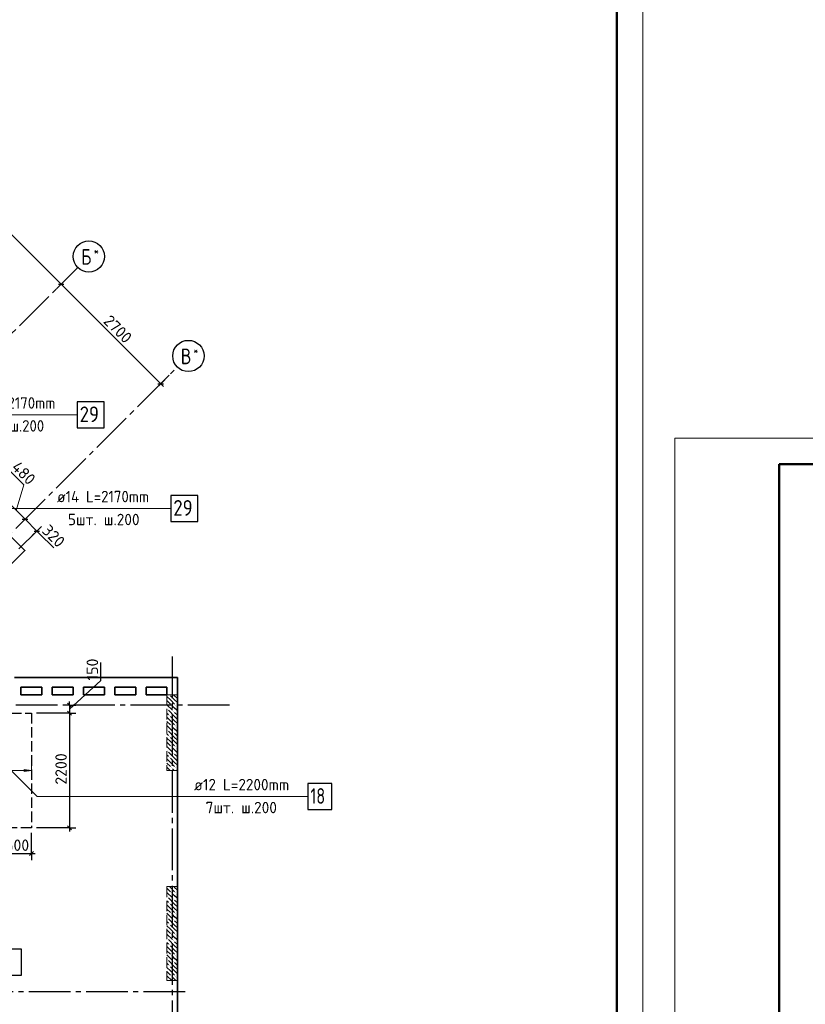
# Model space of a CAD drawing. Header units: millimetres. Extents: x 40580 to 1930067, y -240640 to 81020.
# Tile 266 of 656: x 789199 to 804263, y -221496 to -202605. Entities that reach past the tile are written whole.
import ezdxf

# ---------------------------------------------------------------- set-up
doc = ezdxf.new("R2010")
doc.units = ezdxf.units.MM
for name, pattern in [('______2', [270, 200, -70]), ('______5', [1100, 800, -100, 100, -100]), ('CENTER', [2, 1.25, -0.25, 0.25, -0.25])]:
    doc.linetypes.add(name, pattern=pattern)
for name, color, linetype, lineweight in [('Standard', 7, 'Continuous', 25), ('ДОП Верх по У', 7, 'Continuous', 25), ('ЖБ Перекрытие верхний уровень', 7, 'Continuous', 35), ('ОСИ', 7, 'CENTER', 15), ('Позиционная метка номер позиции', 7, 'Continuous', 13), ('Примечания', 7, 'Continuous', 13)]:
    doc.layers.add(name, color=color, linetype=linetype, lineweight=lineweight)
doc.layers.add('ЖБ Пилон', color=7, linetype='______2', lineweight=13, true_color=0xa0a0a0)
doc.styles.add('ISOCPEUR', font='isocpeur.ttf')

msp = doc.modelspace()

# ---------------------------------------------------------------- hatches: boundary and pattern name
at = {"layer": 'ДОП Верх по У', "linetype": 'Continuous', "lineweight": 13, "transparency": 33554687}
msp.add_hatch(color=7, dxfattribs=at).paths.add_polyline_path([(789283.2, -217028.6), (789423.2, -217008.6), (789283.2, -216988.6)])
at = {"layer": 'ЖБ Пилон', "linetype": 'Continuous', "lineweight": -3, "transparency": 33554687}
for points in [[(792073.6, -215558.6), (792070.2, -215562), (792066.8, -215558.6)], [(792023.7, -215835.5), (792030.2, -215829), (792036.7, -215835.5), (792030.2, -215842)], [(792103.7, -215755.5), (792110.2, -215749), (792116.7, -215755.5), (792110.2, -215762)], [(792143.7, -215875.5), (792150.2, -215869), (792156.7, -215875.5), (792150.2, -215882)], [(792183.7, -215755.5), (792190.2, -215749), (792196.7, -215755.5), (792190.2, -215762)], [(792063.7, -215955.5), (792070.2, -215949), (792076.7, -215955.5), (792070.2, -215962)], [(792023.7, -216235.5), (792030.2, -216229), (792036.7, -216235.5), (792030.2, -216242)], [(792103.7, -216155.5), (792110.2, -216149), (792116.7, -216155.5), (792110.2, -216162)], [(792143.7, -216275.5), (792150.2, -216269), (792156.7, -216275.5), (792150.2, -216282)], [(792183.7, -216155.5), (792190.2, -216149), (792196.7, -216155.5), (792190.2, -216162)], [(792063.7, -216355.5), (792070.2, -216349), (792076.7, -216355.5), (792070.2, -216362)], [(792023.7, -216635.5), (792030.2, -216629), (792036.7, -216635.5), (792030.2, -216642)], [(792103.7, -216555.5), (792110.2, -216549), (792116.7, -216555.5), (792110.2, -216562)], [(792143.7, -216675.5), (792150.2, -216669), (792156.7, -216675.5), (792150.2, -216682)], [(792183.7, -216555.5), (792190.2, -216549), (792196.7, -216555.5), (792190.2, -216562)], [(792063.7, -216755.5), (792070.2, -216749), (792076.7, -216755.5), (792070.2, -216762)], [(792103.7, -216955.5), (792110.2, -216949), (792116.7, -216955.5), (792110.2, -216962)], [(792183.7, -216955.5), (792190.2, -216949), (792196.7, -216955.5), (792190.2, -216962)], [(792023.7, -219435.5), (792030.2, -219429), (792036.7, -219435.5), (792030.2, -219442)], [(792103.7, -219355.5), (792110.2, -219349), (792116.7, -219355.5), (792110.2, -219362)], [(792143.7, -219475.5), (792150.2, -219469), (792156.7, -219475.5), (792150.2, -219482)], [(792183.7, -219355.5), (792190.2, -219349), (792196.7, -219355.5), (792190.2, -219362)], [(792063.7, -219555.5), (792070.2, -219549), (792076.7, -219555.5), (792070.2, -219562)], [(792023.7, -219835.5), (792030.2, -219829), (792036.7, -219835.5), (792030.2, -219842)], [(792103.7, -219755.5), (792110.2, -219749), (792116.7, -219755.5), (792110.2, -219762)], [(792143.7, -219875.5), (792150.2, -219869), (792156.7, -219875.5), (792150.2, -219882)], [(792183.7, -219755.5), (792190.2, -219749), (792196.7, -219755.5), (792190.2, -219762)], [(792063.7, -219955.5), (792070.2, -219949), (792076.7, -219955.5), (792070.2, -219962)], [(792023.7, -220235.5), (792030.2, -220229), (792036.7, -220235.5), (792030.2, -220242)], [(792103.7, -220155.5), (792110.2, -220149), (792116.7, -220155.5), (792110.2, -220162)], [(792143.7, -220275.5), (792150.2, -220269), (792156.7, -220275.5), (792150.2, -220282)], [(792183.7, -220155.5), (792190.2, -220149), (792196.7, -220155.5), (792190.2, -220162)], [(792063.7, -220355.5), (792070.2, -220349), (792076.7, -220355.5), (792070.2, -220362)], [(792023.7, -220635.5), (792030.2, -220629), (792036.7, -220635.5), (792030.2, -220642)], [(792103.7, -220555.5), (792110.2, -220549), (792116.7, -220555.5), (792110.2, -220562)], [(792183.7, -220555.5), (792190.2, -220549), (792196.7, -220555.5), (792190.2, -220562)], [(792063.7, -220755.5), (792070.2, -220749), (792076.7, -220755.5), (792070.2, -220762)], [(792143.7, -220675.5), (792150.2, -220669), (792156.7, -220675.5), (792150.2, -220682)], [(792023.7, -221035.5), (792030.2, -221029), (792036.7, -221035.5), (792033.6, -221038.6), (792026.8, -221038.6)], [(792103.7, -220955.5), (792110.2, -220949), (792116.7, -220955.5), (792110.2, -220962)], [(792183.7, -220955.5), (792190.2, -220949), (792196.7, -220955.5), (792190.2, -220962)]]:
    msp.add_hatch(color=7, dxfattribs=at).paths.add_polyline_path(points, flags=16)

# ---------------------------------------------------------------- linework, layer by layer
at = {"layer": 'Standard', "color": 7, "linetype": 'Continuous', "lineweight": -3, "transparency": 33554687}
for p, q in [((787001.6, -204688.1), (789992.7, -207679.1)), ((789992.7, -207679.1), (791901.9, -209588.3)), ((791901.9, -209588.3), (791954.9, -209641.4)), ((790752.1, -215283.6), (790752.1, -214939.5)), ((790152.1, -215833.6), (790752.1, -215283.6)), ((790152.1, -215758.6), (790152.1, -215683.6)), ((790152.1, -215758.6), (790152.1, -215908.6)), ((790152.1, -218108.6), (790152.1, -218183.6)), ((788823.2, -218603), (789423.2, -218603)), ((789423.2, -218603), (789498.2, -218603))]:
    msp.add_line(p, q, dxfattribs=at)
at = {"layer": 'Standard', "color": 251, "linetype": 'Continuous', "lineweight": -3, "true_color": 0x656565, "transparency": 33554687}
for p, q in [((789992.7, -207679.1), (790081.1, -207590.8)), ((789992.7, -207679.1), (789904.3, -207767.5)), ((791901.9, -209588.3), (792064.9, -209425.3)), ((791901.9, -209588.3), (791990.3, -209499.9)), ((791901.9, -209588.3), (791813.5, -209676.7)), ((789301.5, -212188.7), (789389.9, -212100.3)), ((789301.5, -212188.7), (789213.1, -212277.1)), ((789301.5, -212188.7), (789334.2, -212156.1)), ((789527.8, -212415), (789616.2, -212326.6)), ((789527.8, -212415), (789184.4, -212758.4)), ((789527.8, -212415), (789439.4, -212503.4)), ((790152.1, -215908.6), (789523.2, -215908.6)), ((790152.1, -215758.6), (790027.1, -215758.6)), ((790152.1, -215908.6), (790027.1, -215908.6)), ((790152.1, -215758.6), (790277.1, -215758.6)), ((790152.1, -215758.6), (790152.1, -215758.6)), ((790152.1, -215908.6), (790277.1, -215908.6)), ((790152.1, -218108.6), (789523.2, -218108.6)), ((790152.1, -218108.6), (790027.1, -218108.6)), ((790152.1, -218108.6), (790277.1, -218108.6)), ((789423.2, -218603), (789423.2, -218208.6)), ((789423.2, -218603), (789423.2, -218478)), ((789423.2, -218603), (789423.2, -218728))]:
    msp.add_line(p, q, dxfattribs=at)
at = {"layer": 'Standard', "color": 7, "linetype": 'Continuous', "lineweight": 25, "transparency": 33554687}
for p, q in [((789939.7, -207679.1), (790045.7, -207679.1)), ((791848.9, -209588.3), (791954.9, -209588.3)), ((789248.5, -212188.7), (789354.6, -212188.7)), ((789474.8, -212415), (789580.8, -212415)), ((790114.6, -215721.1), (790189.6, -215796.1)), ((790114.6, -215871.1), (790189.6, -215946.1)), ((790114.6, -218071.1), (790189.6, -218146.1)), ((789385.7, -218640.5), (789460.7, -218565.5))]:
    msp.add_line(p, q, dxfattribs=at)
at = {"layer": 'Standard', "color": 7, "linetype": 'Continuous', "lineweight": 13, "transparency": 33554687}
for p, q in [((789279.7, -211531.7), (788992.2, -211244.2)), ((789131.8, -212019), (789279.7, -211531.7)), ((788962.1, -211849.3), (789301.5, -212188.7)), ((789301.5, -212188.7), (789527.8, -212415)), ((789527.8, -212415), (789580.8, -212468)), ((789575, -212462.2), (789851.5, -212738.6))]:
    msp.add_line(p, q, dxfattribs=at)
for points in [[(759149.2, -240288.6), (801149.2, -240288.6), (801149.2, -180888.6), (759149.2, -180888.6), (759149.2, -240288.6)], [(801762.7, -240239), (843762.7, -240239), (843762.7, -210634.9), (801762.7, -210634.9), (801762.7, -240239)]]:
    msp.add_lwpolyline(points, close=True, dxfattribs=at)
at = {"layer": 'Standard', "color": 7, "linetype": 'Continuous', "lineweight": 50, "transparency": 33554687}
for points in [[(761149.2, -181388.6), (800649.2, -181388.6), (800649.2, -239788.6), (761149.2, -239788.6), (761149.2, -181388.6)], [(803762.7, -211134.9), (843262.7, -211134.9), (843262.7, -239739), (803762.7, -239739), (803762.7, -211134.9)]]:
    msp.add_lwpolyline(points, close=True, dxfattribs=at)
at = {"layer": 'Standard', "color": 251, "linetype": 'Continuous', "lineweight": -3, "true_color": 0x656565, "transparency": 33554687}
msp.add_lwpolyline([(789992.7, -207679.1), (790004.7, -207667.1), (790004.7, -207667.1), (790155.7, -207516.1)], dxfattribs=at)
at = {"layer": 'Standard', "color": 7, "linetype": 'Continuous', "lineweight": -3, "transparency": 33554687}
msp.add_lwpolyline([(790152.1, -215908.6), (790152.1, -217262.3), (790152.1, -217262.3), (790152.1, -218108.6)], dxfattribs=at)
at = {"layer": 'ДОП Верх по У', "color": 7, "linetype": 'Continuous', "lineweight": 13, "transparency": 33554687}
for p, q in [((788098.3, -210185.5), (790162.3, -210185.5)), ((789894.3, -211981.5), (791958.3, -211981.5)), ((792523.2, -217508.6), (794609.2, -217508.6))]:
    msp.add_line(p, q, dxfattribs=at)
at = {"layer": 'ДОП Верх по У', "color": 251, "linetype": 'Continuous', "lineweight": 13, "true_color": 0x494949, "transparency": 33554687}
for p, q in [((789053.2, -217008.6), (789283.2, -217008.6)), ((789423.2, -217008.6), (789283.2, -216988.6)), ((789283.2, -216988.6), (789283.2, -217028.6)), ((789283.2, -217028.6), (789423.2, -217008.6)), ((789423.2, -217008.6), (789423.2, -216908.6)), ((789423.2, -217008.6), (789423.2, -217108.6)), ((789423.2, -217008.6), (789423.2, -217008.6))]:
    msp.add_line(p, q, dxfattribs=at)
at = {"layer": 'ДОП Верх по У', "color": 7, "linetype": 'Continuous', "lineweight": 25, "transparency": 33554687}
for points in [[(790298.3, -210435.5), (790818.3, -210435.5), (790818.3, -209935.5), (790298.3, -209935.5), (790298.3, -210435.5)], [(792094.3, -212231.5), (792614.3, -212231.5), (792614.3, -211731.5), (792094.3, -211731.5), (792094.3, -212231.5)], [(794723.2, -217758.6), (795183.2, -217758.6), (795183.2, -217258.6), (794723.2, -217258.6), (794723.2, -217758.6)], [(788773.2, -220938.6), (789233.2, -220938.6), (789233.2, -220438.6), (788773.2, -220438.6), (788773.2, -220938.6)]]:
    msp.add_lwpolyline(points, dxfattribs=at)
at = {"layer": 'ЖБ Перекрытие верхний уровень', "transparency": 33554687}
for p, q in [((792223.2, -215228.6), (789096.3, -215228.6)), ((792223.2, -230188.6), (792223.2, -215228.6)), ((789223.2, -215558.6), (789223.2, -215408.6)), ((789223.2, -215408.6), (789623.2, -215408.6)), ((789623.2, -215408.6), (789623.2, -215558.6)), ((789823.2, -215558.6), (789823.2, -215408.6)), ((789823.2, -215408.6), (790223.2, -215408.6)), ((790223.2, -215408.6), (790223.2, -215558.6)), ((790423.2, -215558.6), (790423.2, -215408.6)), ((790423.2, -215408.6), (790823.2, -215408.6)), ((790823.2, -215408.6), (790823.2, -215558.6)), ((791023.2, -215558.6), (791023.2, -215408.6)), ((791023.2, -215408.6), (791423.2, -215408.6)), ((791423.2, -215408.6), (791423.2, -215558.6)), ((791623.2, -215558.6), (791623.2, -215408.6)), ((791623.2, -215408.6), (792023.2, -215408.6)), ((792023.2, -215408.6), (792023.2, -215558.6)), ((789623.2, -215558.6), (789223.2, -215558.6)), ((790223.2, -215558.6), (789823.2, -215558.6)), ((790823.2, -215558.6), (790423.2, -215558.6)), ((791423.2, -215558.6), (791023.2, -215558.6)), ((792023.2, -215558.6), (791623.2, -215558.6))]:
    msp.add_line(p, q, dxfattribs=at)
at = {"layer": 'ЖБ Перекрытие верхний уровень', "transparency": 33554687, "extrusion": (0, 0, -1)}
msp.add_lwpolyline([(-782481.7, -208614.1), (-783804, -207291.8), (-789298.3, -212786), (-787976, -214108.3)], dxfattribs=at)
at = {"layer": 'ЖБ Пилон', "color": 253, "linetype": '______2', "lineweight": 13, "true_color": 0xa0a0a0, "transparency": 33554687}
for p, q in [((792023.2, -215558.6), (792023.2, -217008.6)), ((792223.2, -215558.6), (792023.2, -215558.6)), ((792223.2, -217008.6), (792223.2, -215558.6)), ((792023.2, -217008.6), (792223.2, -217008.6)), ((792023.2, -219238.6), (792023.2, -221038.6)), ((792223.2, -219238.6), (792023.2, -219238.6)), ((792223.2, -221038.6), (792223.2, -219238.6)), ((792023.2, -221038.6), (792223.2, -221038.6))]:
    msp.add_line(p, q, dxfattribs=at)
at = {"layer": 'ЖБ Пилон', "color": 9, "linetype": 'Continuous', "lineweight": -3, "true_color": 0xc7c7c7, "transparency": 33554687}
for p, q in [((792090.2, -215655.5), (792023.2, -215588.5)), ((792023.2, -215668.5), (792090.2, -215735.5)), ((792090.2, -215575.5), (792170.2, -215655.5)), ((792090.2, -215655.5), (792170.2, -215735.5)), ((792170.2, -215575.5), (792153.3, -215558.6)), ((792170.2, -215575.5), (792223.2, -215628.5)), ((792170.2, -215655.5), (792223.2, -215708.5)), ((792023.2, -215748.5), (792130.2, -215855.5)), ((792023.2, -215908.5), (792050.2, -215935.5)), ((792170.2, -215975.5), (792050.2, -215855.5)), ((792170.2, -215815.5), (792130.2, -215775.5)), ((792210.2, -215855.5), (792170.2, -215815.5)), ((792170.2, -215895.5), (792223.2, -215948.5)), ((792210.2, -215775.5), (792223.2, -215788.5)), ((792090.2, -216055.5), (792023.2, -215988.5)), ((792023.2, -216068.5), (792090.2, -216135.5)), ((792090.2, -215975.5), (792170.2, -216055.5)), ((792090.2, -216055.5), (792170.2, -216135.5)), ((792170.2, -215975.5), (792223.2, -216028.5)), ((792170.2, -216055.5), (792223.2, -216108.5)), ((792023.2, -216148.5), (792130.2, -216255.5)), ((792170.2, -216375.5), (792050.2, -216255.5)), ((792170.2, -216215.5), (792130.2, -216175.5)), ((792210.2, -216255.5), (792170.2, -216215.5)), ((792170.2, -216295.5), (792223.2, -216348.5)), ((792210.2, -216175.5), (792223.2, -216188.5)), ((792023.2, -216308.5), (792050.2, -216335.5)), ((792090.2, -216455.5), (792023.2, -216388.5)), ((792023.2, -216468.5), (792090.2, -216535.5)), ((792090.2, -216375.5), (792170.2, -216455.5)), ((792090.2, -216455.5), (792170.2, -216535.5)), ((792170.2, -216375.5), (792223.2, -216428.5)), ((792170.2, -216455.5), (792223.2, -216508.5)), ((792023.2, -216548.5), (792130.2, -216655.5)), ((792170.2, -216775.5), (792050.2, -216655.5)), ((792170.2, -216615.5), (792130.2, -216575.5)), ((792210.2, -216655.5), (792170.2, -216615.5)), ((792210.2, -216575.5), (792223.2, -216588.5)), ((792023.2, -216708.5), (792050.2, -216735.5)), ((792090.2, -216855.5), (792023.2, -216788.5)), ((792023.2, -216868.5), (792090.2, -216935.5)), ((792090.2, -216775.5), (792170.2, -216855.5)), ((792090.2, -216855.5), (792170.2, -216935.5)), ((792170.2, -216695.5), (792223.2, -216748.5)), ((792170.2, -216775.5), (792223.2, -216828.5)), ((792170.2, -216855.5), (792223.2, -216908.5)), ((792023.2, -216948.5), (792083.3, -217008.6)), ((792163.3, -217008.6), (792130.2, -216975.5)), ((792210.2, -216975.5), (792223.2, -216988.5)), ((792023.2, -219268.5), (792090.2, -219335.5)), ((792090.2, -219255.5), (792073.3, -219238.6)), ((792090.2, -219255.5), (792170.2, -219335.5)), ((792153.3, -219238.6), (792170.2, -219255.5)), ((792170.2, -219255.5), (792223.2, -219308.5)), ((792023.2, -219348.5), (792130.2, -219455.5)), ((792023.2, -219508.5), (792050.2, -219535.5)), ((792170.2, -219575.5), (792050.2, -219455.5)), ((792170.2, -219415.5), (792130.2, -219375.5)), ((792210.2, -219455.5), (792170.2, -219415.5)), ((792170.2, -219495.5), (792223.2, -219548.5)), ((792210.2, -219375.5), (792223.2, -219388.5)), ((792090.2, -219655.5), (792023.2, -219588.5)), ((792023.2, -219668.5), (792090.2, -219735.5)), ((792090.2, -219575.5), (792170.2, -219655.5)), ((792090.2, -219655.5), (792170.2, -219735.5)), ((792170.2, -219575.5), (792223.2, -219628.5)), ((792170.2, -219655.5), (792223.2, -219708.5)), ((792023.2, -219748.5), (792130.2, -219855.5)), ((792170.2, -219975.5), (792050.2, -219855.5)), ((792170.2, -219815.5), (792130.2, -219775.5)), ((792210.2, -219855.5), (792170.2, -219815.5)), ((792170.2, -219895.5), (792223.2, -219948.5)), ((792210.2, -219775.5), (792223.2, -219788.5)), ((792023.2, -219908.5), (792050.2, -219935.5)), ((792090.2, -220055.5), (792023.2, -219988.5)), ((792023.2, -220068.5), (792090.2, -220135.5)), ((792090.2, -219975.5), (792170.2, -220055.5)), ((792090.2, -220055.5), (792170.2, -220135.5)), ((792170.2, -219975.5), (792223.2, -220028.5)), ((792170.2, -220055.5), (792223.2, -220108.5)), ((792023.2, -220148.5), (792130.2, -220255.5)), ((792170.2, -220375.5), (792050.2, -220255.5)), ((792170.2, -220215.5), (792130.2, -220175.5)), ((792210.2, -220255.5), (792170.2, -220215.5)), ((792210.2, -220175.5), (792223.2, -220188.5)), ((792023.2, -220308.5), (792050.2, -220335.5)), ((792090.2, -220455.5), (792023.2, -220388.5)), ((792090.2, -220375.5), (792170.2, -220455.5)), ((792090.2, -220455.5), (792170.2, -220535.5)), ((792170.2, -220295.5), (792223.2, -220348.5)), ((792170.2, -220375.5), (792223.2, -220428.5)), ((792170.2, -220455.5), (792223.2, -220508.5)), ((792023.2, -220468.5), (792090.2, -220535.5)), ((792023.2, -220548.5), (792130.2, -220655.5)), ((792170.2, -220615.5), (792130.2, -220575.5)), ((792210.2, -220655.5), (792170.2, -220615.5)), ((792210.2, -220575.5), (792223.2, -220588.5)), ((792023.2, -220708.5), (792050.2, -220735.5)), ((792090.2, -220855.5), (792023.2, -220788.5)), ((792170.2, -220775.5), (792050.2, -220655.5)), ((792090.2, -220775.5), (792170.2, -220855.5)), ((792170.2, -220695.5), (792223.2, -220748.5)), ((792170.2, -220775.5), (792223.2, -220828.5)), ((792023.2, -220868.5), (792090.2, -220935.5)), ((792023.2, -220948.5), (792113.3, -221038.6)), ((792090.2, -220855.5), (792170.2, -220935.5)), ((792170.2, -221015.5), (792130.2, -220975.5)), ((792170.2, -220855.5), (792223.2, -220908.5)), ((792193.3, -221038.6), (792170.2, -221015.5)), ((792210.2, -220975.5), (792223.2, -220988.5))]:
    msp.add_line(p, q, dxfattribs=at)
at = {"layer": 'ОСИ', "color": 8, "linetype": '______5', "lineweight": -3, "transparency": 33554687}
for p, q in [((771302.4, -226369.5), (790312.2, -207359.6)), ((773565.1, -227925.1), (792221.4, -209268.8)), ((792123.2, -214819.9), (792123.2, -233188.6)), ((793223.2, -215758.6), (762749.2, -215758.6)), ((793223.2, -215758.6), (762749.2, -215758.6)), ((792373.2, -221258.6), (762749.2, -221258.6))]:
    msp.add_line(p, q, dxfattribs=at)
at = {"layer": 'ОСИ', "color": 7, "linetype": 'Continuous', "lineweight": -3, "transparency": 33554687}
for centre in [(790524.4, -207147.5), (792433.6, -209056.7)]:
    msp.add_circle(centre, 300, dxfattribs=at)
at = {"layer": 'Позиционная метка номер позиции', "color": 7, "linetype": 'Continuous', "lineweight": 13, "transparency": 33554687}
for points in [[(786989.6, -210795.5), (786989.6, -210185.5), (790298.3, -210185.5)], [(788785.6, -212591.5), (788785.6, -211981.5), (792094.3, -211981.5)], [(789033.2, -217008.6), (789533.2, -217508.6), (794723.2, -217508.6)]]:
    msp.add_lwpolyline(points, dxfattribs=at)
at = {"layer": 'Примечания', "color": 7, "linetype": '______2', "lineweight": -3, "transparency": 33554687}
for p, q in [((788223.2, -215908.6), (789423.2, -215908.6)), ((789423.2, -215908.6), (789423.2, -218108.6)), ((789423.2, -218108.6), (788223.2, -218108.6))]:
    msp.add_line(p, q, dxfattribs=at)

# ---------------------------------------------------------------- texts
at = {"layer": 'Standard', "color": 7, "linetype": 'Continuous', "lineweight": 25, "transparency": 33554687, "char_height": 220, "attachment_point": 7, "style": 'ISOCPEUR'}
for s, insert, width, rotation in [('2700', (790789.2, -208404.9), 672.621, 315), ('480', (789027.6, -211208.8), 531.972, 315), ('320', (789610.4, -212426.8), 516.388, 315), ('150', (790702.1, -215283.6), 469.503, 90), ('2200', (790102.1, -217282.2), 672.616, 90)]:
    msp.add_mtext(s, dxfattribs=dict(at, insert=insert, width=width, rotation=rotation))
at = {"layer": 'Standard', "color": 7, "linetype": 'Continuous', "lineweight": 25, "transparency": 33554687, "insert": (788919.9, -218553), "char_height": 220, "width": 531.967, "attachment_point": 7, "style": 'ISOCPEUR'}
msp.add_mtext('600', dxfattribs=at)
at = {"layer": 'ДОП Верх по У', "color": 7, "linetype": 'Continuous', "lineweight": 13, "transparency": 33554687, "attachment_point": 7, "style": 'ISOCPEUR'}
for s, insert, char_height, width in [('\\W0.94;ø14 L=2170mm ', (788118.3, -210068.1), 220, 2126.501), ('{\\W0.8700;29}', (790348.3, -210325.5), 300, 550.811), ('\\W0.93;11шт. ш.200 ', (788294.3, -210508.1), 220, 1773.346), ('\\W0.94;ø14 L=2170mm ', (789914.3, -211864.2), 220, 2126.494), ('{\\W0.8700;29}', (792144.3, -212121.5), 300, 550.811), ('\\W0.97;5шт. ш.200 ', (790123.3, -212304.2), 220, 1712.331), ('\\W0.96;ø12 L=2200mm ', (792543.2, -217391.2), 220, 2152.025), ('\\W0.75;18', (794773.2, -217648.6), 300, 472.649), ('\\W0.97;7шт. ш.200 ', (792763.2, -217831.2), 220, 1713.203)]:
    msp.add_mtext(s, dxfattribs=dict(at, insert=insert, char_height=char_height, width=width))
at = {"layer": 'ОСИ', "color": 7, "linetype": 'Continuous', "lineweight": 25, "transparency": 33554687, "attachment_point": 7, "style": 'ISOCPEUR'}
for s, insert, char_height, width in [('\\W0.80;Б', (790377.9, -207305), 300, 359.83), ('\\W0.80;*', (790617.9, -207130), 180, 215.909), ('\\W0.80;В', (792287.1, -209214.2), 300, 359.83), ('\\W0.80;*', (792527.1, -209039.2), 180, 215.9)]:
    msp.add_mtext(s, dxfattribs=dict(at, insert=insert, char_height=char_height, width=width))

doc.saveas('drawing.dxf')
